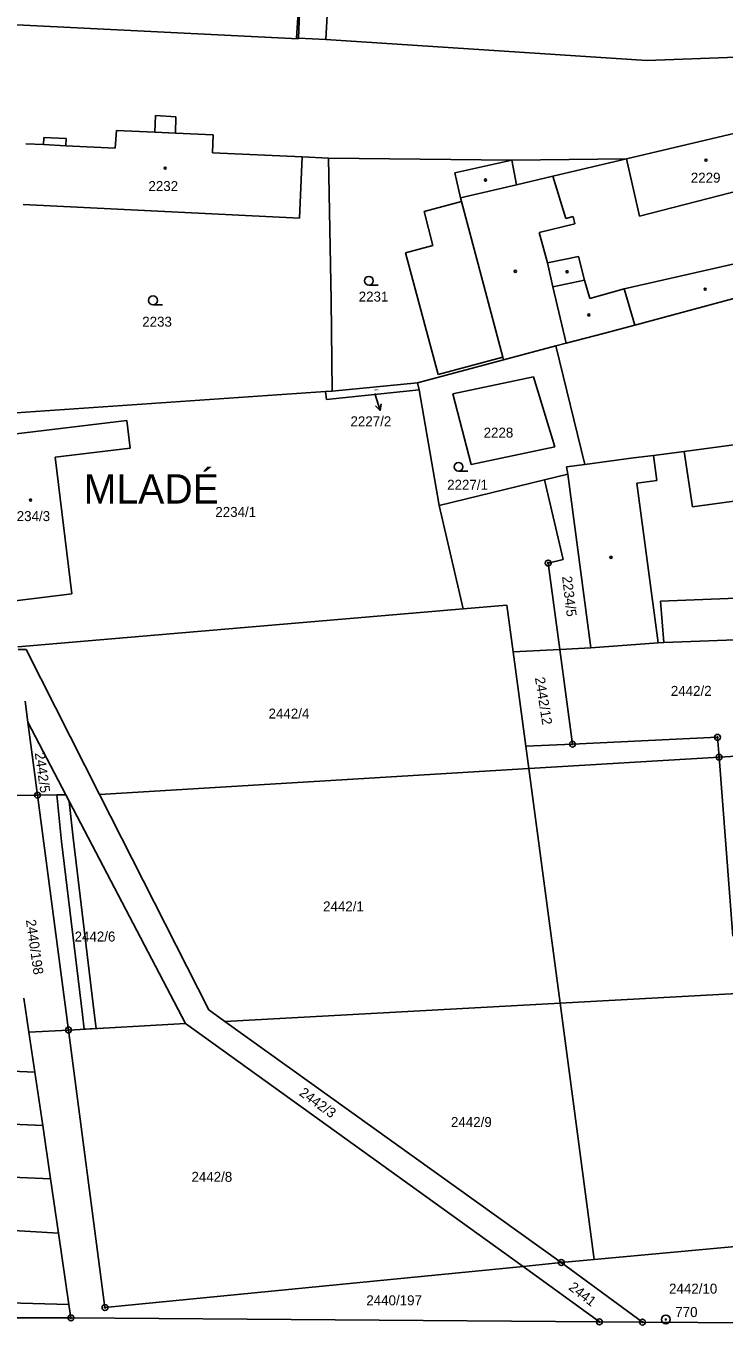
# Model space of a CAD drawing. Extents: x -755819 to -753140, y -1169796 to -1166000.
# Drawn here: x -754947 to -754828, y -1168316.8 to -1168095.4 of the extents above; entities that cross this region are included whole.
import ezdxf

# ---------------------------------------------------------------- set-up
doc = ezdxf.new("R2010")
doc.units = 0
for name, color, linetype in [('Vrstva 1', 7, 'Continuous'), ('Vrstva 15', 7, 'Continuous'), ('Vrstva 16', 7, 'Continuous'), ('Vrstva 17', 7, 'Continuous'), ('Vrstva 18', 7, 'Continuous'), ('Vrstva 19', 7, 'Continuous'), ('Vrstva 24', 7, 'Continuous'), ('Vrstva 25', 7, 'Continuous'), ('Vrstva 27', 7, 'Continuous'), ('Vrstva 4', 7, 'Continuous'), ('Vrstva 6', 7, 'Continuous')]:
    doc.layers.add(name, color=color, linetype=linetype)

msp = doc.modelspace()

# ---------------------------------------------------------------- linework, layer by layer
at = {"layer": 'Vrstva 1'}
for p, q in [((-754899.97, -1168082.27), (-754900.91, -1168097.49)), ((-754895.12, -1168083.89), (-754895.92, -1168097.73)), ((-754948.57, -1168095.26), (-754900.59, -1168097.64)), ((-754900.91, -1168097.49), (-754900.58, -1168097.51)), ((-754900.59, -1168097.64), (-754900.58, -1168097.51)), ((-754900.58, -1168097.51), (-754895.92, -1168097.73)), ((-754841.16, -1168101.31), (-754895.92, -1168097.73)), ((-754825.88, -1168100.76), (-754841.16, -1168101.31)), ((-754925.03, -1168113.54), (-754924.96, -1168110.7)), ((-754924.96, -1168110.7), (-754921.49, -1168110.89)), ((-754921.49, -1168110.89), (-754921.55, -1168113.67)), ((-754944.03, -1168115.65), (-754943.97, -1168114.45)), ((-754943.97, -1168114.45), (-754940.14, -1168114.63)), ((-754931.83, -1168116.24), (-754931.57, -1168113.24)), ((-754931.57, -1168113.24), (-754925.03, -1168113.54)), ((-754921.55, -1168113.67), (-754915.1, -1168113.99)), ((-754915.1, -1168113.99), (-754915.2, -1168117.06)), ((-754844.67, -1168118.08), (-754822.19, -1168112.74)), ((-754947.03, -1168115.51), (-754944.03, -1168115.65)), ((-754940.14, -1168114.63), (-754940.21, -1168115.84)), ((-754940.21, -1168115.84), (-754931.83, -1168116.24)), ((-754915.2, -1168117.06), (-754899.91, -1168117.75)), ((-754899.91, -1168117.75), (-754900.39, -1168128.15)), ((-754895.45, -1168117.96), (-754899.91, -1168117.75)), ((-754895.45, -1168117.96), (-754864.2, -1168118.29)), ((-754894.99, -1168142.17), (-754895.45, -1168117.96)), ((-754873.93, -1168120.44), (-754864.2, -1168118.29)), ((-754864.2, -1168118.29), (-754844.67, -1168118.08)), ((-754873.93, -1168120.44), (-754872.97, -1168124.73)), ((-754872.8, -1168125.35), (-754879.14, -1168127.04)), ((-754872.97, -1168124.73), (-754872.8, -1168125.35)), ((-754900.39, -1168128.15), (-754947.52, -1168125.85)), ((-754879.14, -1168127.04), (-754877.64, -1168132.83)), ((-754877.64, -1168132.83), (-754882.3, -1168134.08)), ((-754882.3, -1168134.08), (-754876.76, -1168154.82)), ((-754843.25, -1168146.41), (-754817.7, -1168139.55)), ((-754894.83, -1168157.64), (-754894.99, -1168142.17)), ((-754848.57, -1168147.84), (-754843.25, -1168146.41)), ((-754865.6, -1168152.31), (-754856.68, -1168149.96)), ((-754856.68, -1168149.96), (-754854.92, -1168149.5)), ((-754851.76, -1168170.13), (-754856.68, -1168149.96)), ((-754854.92, -1168149.5), (-754848.57, -1168147.84)), ((-754876.76, -1168154.82), (-754865.72, -1168151.87)), ((-754865.72, -1168151.87), (-754865.6, -1168152.31)), ((-754865.6, -1168152.31), (-754880.25, -1168156.21)), ((-754880.25, -1168156.21), (-754894.83, -1168157.64)), ((-754880.25, -1168156.21), (-754879.98, -1168157.45)), ((-754874.26, -1168158.14), (-754860.49, -1168155.23)), ((-754856.89, -1168167.14), (-754860.49, -1168155.23)), ((-754954.27, -1168161.74), (-754895.94, -1168157.7)), ((-754895.94, -1168157.7), (-754894.83, -1168157.64)), ((-754895.94, -1168157.7), (-754895.8, -1168159.09)), ((-754895.8, -1168159.09), (-754879.98, -1168157.45)), ((-754879.98, -1168157.45), (-754876.59, -1168177.14)), ((-754874.26, -1168158.14), (-754871.14, -1168170.18)), ((-754952.76, -1168165.43), (-754929.84, -1168162.66)), ((-754929.84, -1168162.66), (-754929.26, -1168167.35)), ((-754834.8, -1168167.91), (-754809.01, -1168164.54)), ((-754929.26, -1168167.35), (-754942.05, -1168168.91)), ((-754871.14, -1168170.18), (-754856.89, -1168167.14)), ((-754939.21, -1168192.21), (-754942.05, -1168168.91)), ((-754851.76, -1168170.13), (-754843.45, -1168169.04)), ((-754843.45, -1168169.04), (-754840.06, -1168168.6)), ((-754840.06, -1168168.6), (-754834.8, -1168167.91)), ((-754858.63, -1168172.75), (-754854.65, -1168171.78)), ((-754854.89, -1168170.54), (-754851.76, -1168170.13)), ((-754854.65, -1168171.78), (-754854.89, -1168170.54)), ((-754850.72, -1168201.39), (-754854.65, -1168171.78)), ((-754876.59, -1168177.14), (-754858.63, -1168172.75)), ((-754858.63, -1168172.75), (-754855.43, -1168186.36)), ((-754855.43, -1168186.36), (-754857.99, -1168186.95)), ((-754857.99, -1168186.95), (-754856.02, -1168201.66)), ((-754949.31, -1168193.46), (-754939.21, -1168192.21)), ((-754872.48, -1168194.77), (-754865.04, -1168194.14)), ((-754865.04, -1168194.14), (-754863.98, -1168202.06)), ((-754948.4, -1168201.2), (-754872.48, -1168194.77)), ((-754850.72, -1168201.39), (-754839.22, -1168200.57)), ((-754839.22, -1168200.57), (-754838.3, -1168200.51)), ((-754838.3, -1168200.51), (-754820.71, -1168199.86)), ((-754863.98, -1168202.06), (-754856.02, -1168201.66)), ((-754863.98, -1168202.06), (-754861.82, -1168218.17)), ((-754856.02, -1168201.66), (-754850.72, -1168201.39)), ((-754856.02, -1168201.66), (-754853.86, -1168217.8)), ((-754947.17, -1168210.49), (-754946.7, -1168214.08)), ((-754946.7, -1168214.08), (-754945.06, -1168226.51)), ((-754853.86, -1168217.8), (-754861.82, -1168218.17)), ((-754829.13, -1168216.64), (-754853.86, -1168217.8)), ((-754828.87, -1168220.02), (-754829.13, -1168216.64)), ((-754826.51, -1168250.55), (-754828.87, -1168220.02)), ((-754952.4, -1168226.6), (-754945.06, -1168226.51)), ((-754945.06, -1168226.51), (-754939.78, -1168266.52)), ((-754947.37, -1168261.12), (-754946.52, -1168266.89)), ((-754939.78, -1168266.52), (-754946.52, -1168266.89)), ((-754945.51, -1168273.72), (-754946.52, -1168266.89)), ((-754939.78, -1168266.52), (-754933.55, -1168313.8)), ((-754967.79, -1168272.66), (-754945.51, -1168273.72)), ((-754944.17, -1168282.81), (-754945.51, -1168273.72)), ((-754965.4, -1168281.8), (-754944.17, -1168282.81)), ((-754942.84, -1168291.9), (-754944.17, -1168282.81)), ((-754963.18, -1168290.92), (-754942.84, -1168291.9)), ((-754941.48, -1168301.12), (-754942.84, -1168291.9)), ((-754960.78, -1168300.03), (-754941.48, -1168301.12)), ((-754939.69, -1168313.27), (-754941.48, -1168301.12)), ((-754850.13, -1168305.6), (-754822.47, -1168303.06)), ((-754862.25, -1168306.79), (-754933.55, -1168313.8)), ((-754862.25, -1168306.79), (-754855.76, -1168306.15)), ((-754862.25, -1168306.79), (-754849.27, -1168316.24)), ((-754855.76, -1168306.15), (-754850.13, -1168305.6)), ((-754855.76, -1168306.15), (-754841.93, -1168316.29)), ((-754978.66, -1168312.19), (-754939.69, -1168313.27)), ((-754939.35, -1168315.58), (-754939.69, -1168313.27)), ((-754939.35, -1168315.58), (-754973.17, -1168315.55)), ((-754939.35, -1168315.58), (-754849.27, -1168316.24)), ((-754849.27, -1168316.24), (-754841.93, -1168316.29)), ((-754841.93, -1168316.29), (-754821.44, -1168316.44))]:
    msp.add_line(p, q, dxfattribs=at)
at = {"layer": 'Vrstva 16'}
msp.add_line((-754886.66, -1168160.93), (-754887.56, -1168158.07), dxfattribs=at)
msp.add_lwpolyline([(-754886.48, -1168159.83), (-754886.66, -1168160.93), (-754887.44, -1168160.13)], dxfattribs=at)
at = {"layer": 'Vrstva 24'}
for centre, radius in [((-754857.99, -1168186.95), 0.5), ((-754857.99, -1168186.95), 0.1), ((-754829.13, -1168216.64), 0.5), ((-754853.86, -1168217.8), 0.5), ((-754853.86, -1168217.8), 0.1), ((-754829.13, -1168216.64), 0.1), ((-754828.87, -1168220.02), 0.5), ((-754828.87, -1168220.02), 0.1), ((-754945.06, -1168226.51), 0.5), ((-754945.06, -1168226.51), 0.1), ((-754939.78, -1168266.52), 0.5), ((-754939.78, -1168266.52), 0.5), ((-754939.78, -1168266.52), 0.1), ((-754939.78, -1168266.52), 0.1), ((-754855.76, -1168306.15), 0.5), ((-754855.76, -1168306.15), 0.1), ((-754933.55, -1168313.8), 0.5), ((-754933.55, -1168313.8), 0.1), ((-754939.35, -1168315.58), 0.5), ((-754939.35, -1168315.58), 0.1), ((-754849.27, -1168316.24), 0.5), ((-754841.93, -1168316.29), 0.5), ((-754837.94, -1168315.84), 0.75), ((-754837.94, -1168315.84), 0.1), ((-754849.27, -1168316.24), 0.1), ((-754841.93, -1168316.29), 0.1)]:
    msp.add_circle(centre, radius, dxfattribs=at)
at = {"layer": 'Vrstva 25'}
for p, q in [((-754888.56, -1168139.59), (-754886.96, -1168139.59)), ((-754925.36, -1168142.93), (-754923.76, -1168142.93)), ((-754873.27, -1168171.31), (-754871.67, -1168171.31))]:
    msp.add_line(p, q, dxfattribs=at)
for centre, radius in [((-754831.09, -1168118.31), 0.175), ((-754923.28, -1168119.64), 0.175), ((-754868.7, -1168121.67), 0.175), ((-754888.56, -1168138.84), 0.75), ((-754863.6, -1168137.24), 0.175), ((-754854.78, -1168137.3), 0.175), ((-754831.23, -1168140.28), 0.175), ((-754925.36, -1168142.18), 0.75), ((-754851.06, -1168144.67), 0.175), ((-754873.27, -1168170.56), 0.75), ((-754946.23, -1168176.21), 0.175), ((-754847.29, -1168185.98), 0.175)]:
    msp.add_circle(centre, radius, dxfattribs=at)
at = {"layer": 'Vrstva 27'}
for p, q in [((-754941.77, -1168226.47), (-754940.23, -1168226.45)), ((-754940.94, -1168234.4), (-754941.77, -1168226.47)), ((-754940.23, -1168226.45), (-754939.65, -1168227.56)), ((-754939.65, -1168227.56), (-754939, -1168233.79)), ((-754939, -1168233.79), (-754935.42, -1168263.62)), ((-754937.4, -1168263.87), (-754940.94, -1168234.4)), ((-754937.08, -1168266.37), (-754937.4, -1168263.87)), ((-754935.42, -1168263.62), (-754935.08, -1168266.26)), ((-754935.08, -1168266.26), (-754937.08, -1168266.37))]:
    msp.add_line(p, q, dxfattribs=at)
at = {"layer": 'Vrstva 4'}
for p, q in [((-754900.58, -1168097.51), (-754899.97, -1168082.27)), ((-754925.03, -1168113.54), (-754921.55, -1168113.67)), ((-754944.03, -1168115.65), (-754940.21, -1168115.84)), ((-754864.2, -1168118.29), (-754863.42, -1168122.47)), ((-754857.23, -1168121.02), (-754844.67, -1168118.08)), ((-754844.67, -1168118.08), (-754842.44, -1168127.82)), ((-754863.42, -1168122.47), (-754857.23, -1168121.02)), ((-754857.23, -1168121.02), (-754854.99, -1168128.24)), ((-754872.97, -1168124.73), (-754863.42, -1168122.47)), ((-754842.44, -1168127.82), (-754824.99, -1168123.37)), ((-754869.21, -1168138.8), (-754872.8, -1168125.35)), ((-754853.46, -1168129.17), (-754859.52, -1168130.63)), ((-754854.99, -1168128.24), (-754853.74, -1168127.87)), ((-754853.74, -1168127.87), (-754853.46, -1168129.17)), ((-754859.52, -1168130.63), (-754858.14, -1168135.81)), ((-754858.14, -1168135.81), (-754852.81, -1168134.71)), ((-754858.14, -1168135.81), (-754857.18, -1168139.88)), ((-754852.81, -1168134.71), (-754851.78, -1168138.75)), ((-754845.04, -1168140.24), (-754821.68, -1168134.93)), ((-754865.72, -1168151.87), (-754869.21, -1168138.8)), ((-754857.18, -1168139.88), (-754851.78, -1168138.75)), ((-754851.78, -1168138.75), (-754850.92, -1168141.84)), ((-754857.18, -1168139.88), (-754854.92, -1168149.5)), ((-754850.92, -1168141.84), (-754845.04, -1168140.24)), ((-754845.04, -1168140.24), (-754843.25, -1168146.41)), ((-754839.49, -1168172.86), (-754840.06, -1168168.6)), ((-754834.8, -1168167.91), (-754833.4, -1168177.36)), ((-754842.88, -1168173.32), (-754839.49, -1168172.86)), ((-754839.22, -1168200.57), (-754842.88, -1168173.32)), ((-754833.4, -1168177.36), (-754806.7, -1168173.78)), ((-754876.59, -1168177.14), (-754872.48, -1168194.77)), ((-754814.07, -1168192.5), (-754838.83, -1168193.42)), ((-754838.3, -1168200.51), (-754838.83, -1168193.42)), ((-754861.82, -1168218.17), (-754861.31, -1168221.97)), ((-754861.31, -1168221.97), (-754855.96, -1168261.96)), ((-754855.96, -1168261.96), (-754850.13, -1168305.6))]:
    msp.add_line(p, q, dxfattribs=at)
at = {"layer": 'Vrstva 6'}
for p, q in [((-754948.34, -1168201.69), (-754946.99, -1168201.7)), ((-754934.48, -1168226.38), (-754946.99, -1168201.7)), ((-754940.23, -1168226.45), (-754946.7, -1168214.08)), ((-754861.31, -1168221.97), (-754828.87, -1168220.02)), ((-754828.87, -1168220.02), (-754819.05, -1168219.43)), ((-754934.48, -1168226.38), (-754861.31, -1168221.97)), ((-754945.06, -1168226.51), (-754940.23, -1168226.45)), ((-754919.83, -1168265.42), (-754940.23, -1168226.45)), ((-754915.87, -1168263.1), (-754934.48, -1168226.38)), ((-754855.96, -1168261.96), (-754825.76, -1168260.32)), ((-754913.14, -1168265.06), (-754855.96, -1168261.96)), ((-754913.14, -1168265.06), (-754915.87, -1168263.1)), ((-754855.76, -1168306.15), (-754913.14, -1168265.06)), ((-754939.78, -1168266.52), (-754919.83, -1168265.42)), ((-754862.25, -1168306.79), (-754919.83, -1168265.42))]:
    msp.add_line(p, q, dxfattribs=at)

# ---------------------------------------------------------------- texts
at = {"layer": 'Vrstva 15'}
msp.add_text('MLADÉ', height=5, dxfattribs=at).set_placement((-754937.18, -1168176.81))
at = {"layer": 'Vrstva 16'}
msp.add_text('2227/2', height=1.7, dxfattribs=at).set_placement((-754891.7, -1168163.64))
at = {"layer": 'Vrstva 17'}
msp.add_text('770', height=1.7, dxfattribs=at).set_placement((-754836.33, -1168315.43))
at = {"layer": 'Vrstva 18'}
for s, height, p in [('2231', 1.7, (-754890.3, -1168142.39)), ('2233', 1.7, (-754927.2, -1168146.67)), ('2227/2', 0.2, (-754887.7, -1168157.5)), ('2228', 1.7, (-754869, -1168165.57)), ('2227/1', 1.7, (-754875.22, -1168174.46)), ('2234/1', 1.7, (-754914.74, -1168179.09)), ('2442/2', 1.7, (-754837.09, -1168209.58)), ('2442/4', 1.7, (-754905.67, -1168213.45)), ('2442/1', 1.7, (-754896.37, -1168246.3)), ('2442/6', 1.7, (-754938.73, -1168251.44)), ('2442/9', 1.7, (-754874.57, -1168283.05)), ('2442/8', 1.7, (-754918.81, -1168292.39)), ('2442/10', 1.7, (-754837.39, -1168311.44)), ('2440/197', 1.7, (-754889, -1168313.43))]:
    msp.add_text(s, height=height, dxfattribs=at).set_placement(p)
for s, rotation, p in [('2234/5', 276.8532, (-754855.64, -1168189.26)), ('2442/12', 279.0304, (-754860.26, -1168206.52)), ('2442/5', 278.0564, (-754945.53, -1168219.33)), ('2440/198', 278.1137, (-754947.03, -1168247.8)), ('2442/3', 324.0076, (-754900.58, -1168277.53)), ('2441', 322.1742, (-754854.64, -1168310.63))]:
    msp.add_text(s, height=1.7, rotation=rotation, dxfattribs=at).set_placement(p)
at = {"layer": 'Vrstva 19'}
for s, p in [('2229', (-754833.68, -1168122.13)), ('2232', (-754926.14, -1168123.55)), ('2234/3', (-754949.86, -1168179.8))]:
    msp.add_text(s, height=1.7, dxfattribs=at).set_placement(p)

doc.saveas('drawing.dxf')
